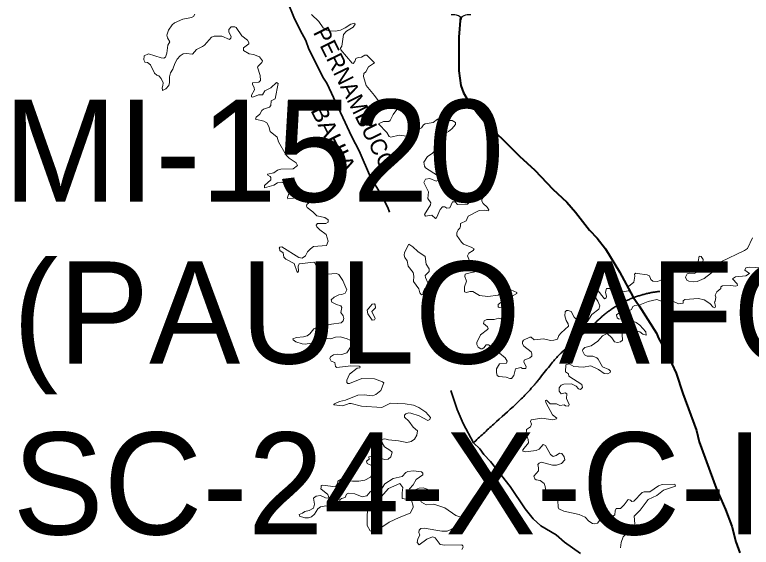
# Model space of a CAD drawing. Extents: x 553962 to 842807, y 8883888 to 9032388.
# Drawn here: x 578161 to 581768, y 8913255 to 8915863 of the extents above; entities that cross this region are included whole.
import ezdxf
from ezdxf.enums import TextEntityAlignment as Align

# ---------------------------------------------------------------- set-up
doc = ezdxf.new("R2010")
doc.units = 0
doc.header["$LTSCALE"] = 200
doc.linetypes.add('LONG_DASH_SHORT_DASH', pattern=[9.9, 6, -1.2, 1.5, -1.2])
doc.layers.add('6', color=7, linetype='Continuous', lineweight=13)

msp = doc.modelspace()

# ---------------------------------------------------------------- linework, layer by layer
at = {"layer": '6', "linetype": 'LONG_DASH_SHORT_DASH', "lineweight": 35}
for points in [[(579500.5, 8915918.8), (579528, 8915851.1), (579557.9, 8915787.1), (579585.9, 8915736.1), (579601.5, 8915694.6), (579673.2, 8915551.9), (579689.7, 8915526.8), (579811.6, 8915263.9), (579848.4, 8915195.6), (579902.4, 8915066.8), (579956.9, 8914978.6), (579987.7, 8914917.9), (579996, 8914895.7)], [(580296.8, 8914021.7), (580327.5, 8913929.6), (580356.8, 8913860.5), (580407, 8913765.4), (580438.5, 8913736.4), (580458.5, 8913709.2), (580491.3, 8913675.5), (580586.9, 8913551.8), (580660.3, 8913442.9), (580699.2, 8913393.6), (580737.3, 8913359.6), (580811.7, 8913316.2), (580854, 8913279.9), (580932.2, 8913223.8)]]:
    msp.add_lwpolyline(points, dxfattribs=at)
at = {"layer": '6'}
for points in [[(579042.6, 8915864.7), (579036.6, 8915854.1), (579026.5, 8915848.6), (578984, 8915840.1), (578942.8, 8915823.6), (578931.3, 8915812.9), (578913.5, 8915787.4), (578906.3, 8915762.8), (578908.8, 8915749.6), (578920.7, 8915730.2), (578910.1, 8915714.3), (578905.4, 8915673.6), (578899.8, 8915654.9), (578891.3, 8915650.6), (578877.8, 8915651.1), (578816.4, 8915671), (578794.2, 8915660.6)], [(579827, 8915819.2), (579826.3, 8915820.9), (579806.9, 8915817.1), (579778.4, 8915798), (579755.5, 8915787), (579732.5, 8915781.9), (579702, 8915783.2), (579689.3, 8915787), (579671.8, 8915797.6), (579650.6, 8915829.1), (579613.6, 8915863)], [(579921.2, 8915628.2), (579885.3, 8915664.2), (579876.2, 8915663.8), (579859.2, 8915655.3), (579842.2, 8915653.6), (579830.8, 8915648.5), (579826.8, 8915634.3), (579817.6, 8915624.4), (579813.3, 8915625.1), (579758.5, 8915690.5), (579756.4, 8915699.1), (579762.7, 8915707.9), (579770.8, 8915765.3), (579785.7, 8915781.9), (579817.5, 8915801), (579828.2, 8915816.6), (579827, 8915819.2)], [(578884.8, 8915493.7), (578885.1, 8915492.2), (578900.5, 8915499.9), (578915, 8915515.8), (578919.4, 8915530.8), (578919, 8915558.8), (578922.8, 8915577.5), (578935.5, 8915596.2), (578944.9, 8915624.3), (578956.3, 8915644.6), (578970.4, 8915660.8), (578985.6, 8915671), (579000.1, 8915672.7), (579030.7, 8915669.3), (579050.3, 8915692.7), (579080.5, 8915706.3), (579090.6, 8915713.9), (579124.6, 8915752.1), (579137.7, 8915756.8), (579175.2, 8915757.7), (579212.6, 8915741.2), (579219.7, 8915747), (579221, 8915756.1), (579209.6, 8915777.2), (579210, 8915789.9), (579221.2, 8915802.8), (579239.2, 8915804), (579245.7, 8915800.2), (579272.9, 8915759.8), (579300.9, 8915737.7), (579307.3, 8915727.1), (579306.8, 8915719.5), (579280.5, 8915699.9), (579281.8, 8915688), (579308.6, 8915671), (579330.7, 8915668), (579358.8, 8915655.6), (579373.5, 8915637), (579371.4, 8915628.1), (579351.5, 8915609.8), (579350.2, 8915605.2), (579362.9, 8915564.8), (579364.2, 8915540.6), (579356.9, 8915531.6), (579325, 8915529.4), (579324.7, 8915523.2), (579333.3, 8915505.4), (579334.9, 8915495.1), (579320.1, 8915467.9), (579320.5, 8915460.3), (579327.3, 8915458.6), (579355.3, 8915470.5), (579373.6, 8915470.5), (579385.1, 8915489.7), (579414.3, 8915505.3), (579442.3, 8915530.3), (579450.8, 8915526.1), (579436.8, 8915451.4), (579417.3, 8915441.1), (579414.3, 8915417.4), (579407.7, 8915410.3), (579379.6, 8915400.8), (579371.1, 8915394), (579361.2, 8915375.3), (579342.8, 8915360.6), (579340.4, 8915351.5), (579381.5, 8915341.8), (579394.8, 8915332.4), (579405.9, 8915314.9), (579411.8, 8915291.1), (579445.3, 8915262.8), (579445.3, 8915262.8), (579452.2, 8915240.7), (579490.9, 8915175.1), (579504.9, 8915159.9), (579538.8, 8915137.8), (579546.4, 8915124.3), (579524.3, 8915108.1), (579464, 8915106.8), (579448.3, 8915101.7), (579429.2, 8915089), (579398.2, 8915082.2), (579399.9, 8915077.5), (579411.4, 8915071.1), (579415.2, 8915065.2), (579415.2, 8915053.8), (579383.3, 8915026.2), (579384.2, 8915014.9)], [(578794.2, 8915660.6), (578793.2, 8915641.7), (578798.1, 8915631.8)], [(578798.1, 8915631.8), (578798.6, 8915630.9), (578810.7, 8915628.9), (578825.5, 8915617.1), (578845.1, 8915577.1), (578856.1, 8915567), (578865.9, 8915563), (578878.2, 8915550.3), (578887.1, 8915529.8), (578886.5, 8915516.3), (578882.2, 8915504.7), (578884.8, 8915493.7)], [(580319.7, 8915333.8), (580319.7, 8915334.1), (580303.4, 8915345.2), (580265, 8915344.8), (580242.4, 8915351.9), (580230.5, 8915351.1), (580209.3, 8915334.1), (580171.4, 8915328.2), (580163.5, 8915323.6), (580153.6, 8915308.2), (580123.4, 8915293.3), (580116.2, 8915278.5), (580104.8, 8915272.5), (580081.8, 8915268.7), (580043.5, 8915272.5), (580002, 8915263.6), (579994.3, 8915267), (579994.3, 8915267), (579982.4, 8915285.2), (579941.6, 8915328.6), (579966.2, 8915339.6), (579992.4, 8915339.6), (580000.2, 8915345.2), (580013.4, 8915374.5), (580036.8, 8915405.1), (580058.9, 8915413.2), (580063.1, 8915419.8), (580062.2, 8915424.6), (580045.2, 8915432.7), (580022.3, 8915423.4), (579998.1, 8915429.3), (579962.9, 8915419.5), (579949.7, 8915429.2), (579922.5, 8915467.5), (579881.7, 8915516.3), (579868.5, 8915560.6), (579869.8, 8915574.1), (579880.9, 8915582.8), (579893.2, 8915607.7), (579922.7, 8915626.6), (579921.2, 8915628.2)], [(580480.8, 8914902.8), (580482.1, 8914907.6), (580474.3, 8914920.3), (580454.4, 8914937.7), (580448, 8914950.4), (580448.9, 8914960.2), (580457.3, 8914969.6), (580462.4, 8914982.3), (580461.6, 8914992.9), (580454.3, 8914999.7), (580438.2, 8914993.8), (580417, 8914976.4), (580378.8, 8914935.2), (580328.7, 8914933.9), (580317.1, 8914946.6), (580305.5, 8914945.8), (580292, 8914916.9), (580276.5, 8914915.2), (580267, 8914921.1), (580255.9, 8914922.4), (580244.5, 8914909.3), (580225.8, 8914868.5), (580221.2, 8914864.7), (580202.9, 8914880.3), (580172.3, 8914875.7), (580167.2, 8914884.2), (580196.5, 8914930.9), (580198.2, 8914941.9), (580183.3, 8914963.2), (580188, 8914995), (580165.1, 8915040.5), (580171.9, 8915057.9), (580193.5, 8915060.9), (580224.5, 8915046.9), (580236.8, 8915052.4), (580238.5, 8915059.3), (580231.8, 8915074.9), (580173.1, 8915112.3), (580168, 8915121.3), (580164.7, 8915141.3), (580182.9, 8915168.8), (580205, 8915183.3), (580217.7, 8915195.6), (580223.7, 8915213), (580225.4, 8915235.1), (580231.8, 8915246.2), (580262.3, 8915278.4), (580284.9, 8915290), (580302.2, 8915303.9), (580318.7, 8915324.9), (580319.7, 8915333.8)], [(579384.2, 8915014.9), (579384.2, 8915014.7), (579429.2, 8915027.4), (579448, 8915038.8), (579465.7, 8915042.2), (579504.8, 8915030.8), (579515, 8915020.6), (579496.4, 8914968.3), (579498.8, 8914960.3), (579525.3, 8914964.9), (579586.4, 8914984), (579600.8, 8914979.4), (579609.8, 8914967.5), (579609.3, 8914948.3), (579591.5, 8914933.5), (579589.8, 8914925.9), (579593.2, 8914919.1), (579620.8, 8914897.8), (579640, 8914878.3), (579679.4, 8914870.2), (579695.2, 8914857.4), (579696, 8914847.2), (579684.5, 8914839.8), (579644.2, 8914839.6), (579637.8, 8914832.4), (579640.8, 8914823.8), (579655.7, 8914808.6), (579686.2, 8914786.1), (579696.4, 8914754.2), (579687.9, 8914732.1), (579624.7, 8914728.3), (579608.5, 8914716.8), (579594.5, 8914701.5), (579585.3, 8914682.6), (579567.7, 8914670.9), (579552.4, 8914673.1), (579469.6, 8914726.1), (579458.5, 8914724.6), (579456.6, 8914720.7), (579456.9, 8914719)], [(580684.2, 8914284.3), (580652.8, 8914268.5), (580647.3, 8914260.9), (580647.3, 8914251.2), (580654.9, 8914239.7), (580690.2, 8914211.6), (580693.6, 8914201.8), (580692.7, 8914190.4), (580684.2, 8914182.4), (580655.8, 8914171.7), (580654.5, 8914160.7), (580665.1, 8914139.9), (580664.2, 8914129.7), (580647.7, 8914130.1), (580639, 8914135.6), (580613.3, 8914128.8), (580604.8, 8914096.6), (580594.4, 8914082), (580584.8, 8914081.2), (580567.7, 8914087.2), (580531.3, 8914090.6), (580524.1, 8914096.1), (580520.2, 8914111), (580520.7, 8914127.9), (580534.8, 8914153.1), (580569.9, 8914156.4), (580573.3, 8914165.8), (580563.1, 8914183.2), (580535.5, 8914205.3), (580497.3, 8914226.1), (580488.8, 8914241.8), (580480.3, 8914246.1), (580468.9, 8914246.1), (580459, 8914231.2), (580450.6, 8914226.1), (580442.9, 8914225.7), (580430.5, 8914235.1), (580424.2, 8914246.9), (580424.2, 8914256.7), (580442.1, 8914295.3), (580476, 8914320.8), (580479.4, 8914326.4), (580476.9, 8914334.8), (580457.4, 8914350.6), (580459.1, 8914363.3), (580473.4, 8914370.5), (580509.2, 8914370.1), (580532.1, 8914376.9), (580556.4, 8914367.7), (580562.6, 8914368), (580572.5, 8914376.1), (580587.8, 8914415.1), (580600.1, 8914432.9), (580594.2, 8914444), (580588.1, 8914444.4), (580554.2, 8914431.3), (580533.4, 8914428.8), (580527.9, 8914432.2), (580527.9, 8914443.6), (580540.9, 8914453.7), (580619.1, 8914497.9), (580619.2, 8914502.6), (580590.8, 8914515), (580573.8, 8914515), (580573.8, 8914515), (580548.3, 8914504.4), (580528.2, 8914488.7), (580477.7, 8914483.1), (580436.9, 8914487.4), (580404.6, 8914507.3), (580389.5, 8914507.4), (580374, 8914502.7), (580364.3, 8914505.7), (580363, 8914529.7), (580373.2, 8914557.9), (580365.6, 8914580.8), (580367.3, 8914591.5), (580375.8, 8914596.1), (580421.7, 8914604.4), (580423.3, 8914611.9), (580401.7, 8914647.5), (580388.8, 8914657.5), (580378.8, 8914681.1), (580384.7, 8914695.1), (580406.8, 8914708.7), (580410.6, 8914715.5), (580396.2, 8914724.4), (580358.4, 8914738.5), (580348.2, 8914748.2), (580325.2, 8914781.9), (580326.1, 8914794.1), (580332, 8914809.3), (580340.1, 8914817.9), (580343.9, 8914827.7), (580343.5, 8914840), (580371.1, 8914854), (580380.9, 8914876.1), (580436.1, 8914903.3), (580461.9, 8914906.3), (580480.7, 8914902.3), (580480.8, 8914902.8)], [(581773.5, 8914769.9), (581749.7, 8914718.1), (581734.9, 8914707.9), (581618.5, 8914652.7), (581573.4, 8914598.2), (581537.3, 8914570.7), (581503.7, 8914556.7), (581482.9, 8914554.9), (581462.6, 8914557.9), (581453.2, 8914563.4), (581446, 8914577.4), (581454.5, 8914593.2), (581467.6, 8914597.8), (581490.6, 8914595.8), (581501.3, 8914601.3), (581518.3, 8914617.1), (581529.2, 8914637.8), (581531.8, 8914664.7), (581522.8, 8914678.6), (581513.2, 8914679.9)], [(579456.9, 8914719), (579459, 8914708.8), (579475.1, 8914696.4), (579479.3, 8914675.2), (579488.7, 8914665.4), (579529.9, 8914643.8), (579544.2, 8914601.2), (579547.1, 8914600.8), (579547.5, 8914601.5)], [(581513.2, 8914679.9), (581512.4, 8914680.1), (581508.8, 8914653.4), (581491.5, 8914637.8), (581474.5, 8914634.8), (581445.6, 8914641.2), (581429, 8914641.6), (581409.9, 8914629.7), (581374.2, 8914618.7), (581358.5, 8914604.2), (581361.8, 8914589.3), (581349.1, 8914573.2), (581309.4, 8914556.6), (581285.8, 8914557.9), (581276.9, 8914566), (581269.3, 8914583.8), (581258.7, 8914589.3), (581210.8, 8914595.6)], [(579547.5, 8914601.5), (579551.1, 8914607.2), (579548.6, 8914631), (579553.2, 8914643.3), (579626.4, 8914650.5), (579630.6, 8914648.3), (579647.1, 8914611.8), (579659.5, 8914600.8), (579690.1, 8914591.9), (579736, 8914595.7), (579747.8, 8914590.2), (579767.8, 8914560.4), (579786.9, 8914514.6), (579779.7, 8914499.3), (579763.1, 8914492.1), (579747.4, 8914490.3), (579724.5, 8914479.3), (579710.9, 8914466.1), (579714, 8914454.6), (579736.8, 8914443.2), (579757.2, 8914437.2), (579763.1, 8914429.6), (579758.1, 8914405), (579769.1, 8914387.9), (579772.9, 8914375.7), (579769.6, 8914363.8), (579760.2, 8914354.4), (579712.2, 8914347.2), (579635.7, 8914329.3), (579625.9, 8914324.2), (579606, 8914300.4), (579592.3, 8914290.3), (579575.4, 8914285.2), (579540.9, 8914281.3), (579523, 8914275.4), (579524, 8914271.2)], [(581589.2, 8914426.7), (581589.2, 8914426.7), (581592.1, 8914433.5), (581587.5, 8914456.3), (581590.9, 8914459), (581595.1, 8914478.7), (581591.3, 8914488.7), (581599.8, 8914505.7), (581618.9, 8914522.7), (581619.8, 8914530.7), (581626.5, 8914535.4), (581666.5, 8914537.1), (581692.6, 8914533.7), (581700, 8914536.3), (581699.6, 8914544.8), (581675.9, 8914568.6), (581691.2, 8914579.6), (581742.1, 8914584.7), (581759.5, 8914595.3), (581737, 8914612), (581742.1, 8914623.7), (581758.3, 8914625.9), (581816.2, 8914623.3)], [(581210.8, 8914595.6), (581203.1, 8914596.7), (581196.8, 8914592.8), (581198.2, 8914581.7), (581192.3, 8914553.7), (581166, 8914532.4), (581169.4, 8914513.3), (581166.1, 8914510.4), (581166.1, 8914510.4), (581115, 8914502.3), (581094.8, 8914509.4), (581074.2, 8914522.6), (581059.8, 8914522.2), (581054.7, 8914504.4), (581058.5, 8914483.4), (581056.8, 8914475.9), (581048.8, 8914471.7), (581012.2, 8914519.2), (580995.2, 8914531.1), (580987.1, 8914531.1), (580977, 8914519.7), (581017.4, 8914460.1), (581025.8, 8914437.2), (581020.7, 8914421.1), (580987.2, 8914394.8), (580965, 8914358.7), (580941.8, 8914352.7), (580927.2, 8914357.4), (580901.3, 8914382), (580885.6, 8914408.8), (580871.1, 8914413.9), (580862.7, 8914413.5), (580855.9, 8914407.9), (580854.2, 8914388.8), (580861.8, 8914365.9), (580872, 8914349.7), (580873.7, 8914337.8), (580837.6, 8914305.6), (580826.1, 8914291.5), (580818.4, 8914274.1), (580801.5, 8914268.6), (580784.5, 8914267.7), (580750.5, 8914275.8), (580704.7, 8914270.7), (580690.1, 8914283.4), (580684.2, 8914284.3)], [(581254, 8914292.7), (581252.1, 8914309), (581222.6, 8914342.9), (581204.2, 8914356.1), (581177.1, 8914367.1), (581117.1, 8914374), (581111.6, 8914378.7), (581107.8, 8914392.6), (581119.7, 8914401.7), (581171.2, 8914413.5), (581181.3, 8914419.4), (581188.5, 8914433), (581198.3, 8914438.9), (581223.1, 8914442), (581262.9, 8914458.9), (581305.3, 8914467.8), (581344.4, 8914453), (581380.1, 8914461.5), (581411.5, 8914447.1), (581411.5, 8914447.1), (581434.5, 8914450), (581435, 8914461), (581442.2, 8914467.8), (581510.2, 8914473.3), (581538.2, 8914467), (581564.6, 8914448.3), (581581.5, 8914430), (581589.2, 8914426.7)], [(580725.8, 8913628.3), (580726.7, 8913643.7), (580723.3, 8913659.7), (580728.5, 8913666.2), (580740.3, 8913670.8), (580794.7, 8913656.8), (580813.4, 8913656), (580838.5, 8913665.3), (580855, 8913683.3), (580851.9, 8913698.2), (580840.7, 8913713.2), (580828.6, 8913715.8), (580813.3, 8913704.4), (580798.6, 8913699.7), (580785.4, 8913709.5), (580760.4, 8913752.7), (580748.8, 8913757.4), (580748.8, 8913757.4), (580728.7, 8913735.3), (580715.3, 8913727.8), (580662.1, 8913722.7), (580649.9, 8913724.8), (580648.6, 8913731.3), (580677.4, 8913766.9), (580675.8, 8913782.8), (580666.3, 8913808.9), (580667.2, 8913831.8), (580687.6, 8913843.8), (580692.3, 8913857.8), (580687.6, 8913870.5), (580689.8, 8913878.1), (580742, 8913887.5), (580796.3, 8913879.4), (580814.6, 8913883.3), (580815, 8913886.7), (580794.2, 8913902.9), (580761.6, 8913963.1), (580760, 8913974.2), (580765.8, 8913975.4), (580783.7, 8913957.6), (580814.2, 8913956.7), (580830.4, 8913949.6), (580851.1, 8913952.1), (580857.6, 8913947.4), (580873.2, 8913945.7), (580876.2, 8913953.8), (580863.1, 8913983), (580864.4, 8914006.4), (580856.7, 8914011.5), (580836.3, 8914006.5), (580827.9, 8914019), (580827.4, 8914036.1), (580836.8, 8914048.5), (580849.9, 8914053.2), (580888.1, 8914054.5), (580910.9, 8914044.4), (580922.6, 8914030.2), (580932.3, 8914027.3), (580941.7, 8914037.1), (580938.6, 8914052), (580874.8, 8914092.1), (580873.3, 8914103.7), (580858.9, 8914113.8), (580859.3, 8914147.9), (580876.3, 8914152.6), (580898.7, 8914139.9), (580944.2, 8914136.5), (580982.5, 8914142.8), (581020.6, 8914125.5), (581047.5, 8914105.4), (581065.7, 8914103.8), (581077.6, 8914111), (581078.4, 8914117.4), (581070.4, 8914125.8), (581039, 8914138.6), (581019, 8914175.5), (581011.3, 8914183.2), (580992.7, 8914190.8), (580963.8, 8914190), (580951, 8914197.3), (580941.7, 8914216.9), (580942.6, 8914224), (580952.6, 8914232.4), (580983.3, 8914241.4), (581017.3, 8914264.8), (581039.8, 8914289.8), (581062.3, 8914302.1), (581084.4, 8914280.9), (581098.9, 8914260.1), (581112.5, 8914256.7), (581127.8, 8914260.9), (581136.7, 8914268.2), (581133.7, 8914323.3), (581146.8, 8914337), (581158.8, 8914337.4), (581171.1, 8914329.7), (581182.2, 8914317.9), (581222, 8914309.4), (581237.5, 8914298.2), (581254, 8914292.7), (581254, 8914292.7)], [(579524, 8914271.2), (579538, 8914260.5), (579568.6, 8914250.8), (579583.8, 8914249.9), (579622.1, 8914255.4), (579649.3, 8914274.9), (579649.3, 8914274.9), (579663.7, 8914279.6), (579709.5, 8914275.8), (579732.5, 8914283.9), (579755.6, 8914285.6), (579788.6, 8914276.2), (579803.5, 8914268.6), (579809.9, 8914261.2), (579809, 8914240.1), (579786.8, 8914207.3), (579763.1, 8914198.1), (579739.3, 8914199.8), (579722.4, 8914196.8), (579707.1, 8914187.5), (579704.1, 8914179.8), (579710.1, 8914166.6), (579728.3, 8914159.3), (579731.7, 8914140.3), (579737.7, 8914134.8), (579806.4, 8914143.7), (579847.1, 8914142.4), (579852.8, 8914138.1), (579850.7, 8914132.7), (579837.9, 8914131.8), (579800.6, 8914102.6), (579787.4, 8914073.1), (579786.6, 8914060.8), (579792, 8914057), (579799.7, 8914057), (579860.9, 8914081.2), (579922, 8914079.1), (579962.7, 8914065.2), (579968.3, 8914059.6), (579953.5, 8914022.2), (579928.5, 8914002.2), (579912.6, 8913997.1), (579871.9, 8914000.5), (579841.4, 8913998.8), (579780.1, 8913975.4), (579750.5, 8913969.1), (579726.7, 8913957.8), (579723.8, 8913953.4)], [(579723.8, 8913953.4), (579722.9, 8913952), (579767.4, 8913947.8), (579798, 8913958), (579808.2, 8913958), (579859.2, 8913945.7), (579959.3, 8913938.5), (580001.1, 8913961), (580072.5, 8913956.7), (580113.2, 8913950.4), (580139.4, 8913939), (580173.6, 8913916), (580196.5, 8913890), (580194.3, 8913879.9), (580184.6, 8913876), (580141.3, 8913898.1), (580100.9, 8913912), (580090.3, 8913912.6), (580075.4, 8913907.4), (580069.1, 8913901.9), (580070.3, 8913892.2), (580091.6, 8913873), (580111.5, 8913843.3), (580133.2, 8913824.6), (580130.7, 8913804.3), (580118.3, 8913784.7), (580102.2, 8913771.9), (580081.8, 8913767.3), (580041, 8913776.2), (579990.5, 8913780.4), (579973.4, 8913785.5), (579957.3, 8913781.7), (579960.3, 8913766.8), (579972.2, 8913746.4), (579998.5, 8913730.7), (580008.7, 8913721), (580002.3, 8913696.8), (579989.2, 8913686.2), (579973.9, 8913684), (579912.7, 8913701), (579895.3, 8913698.4), (579896.1, 8913686.5), (579883.8, 8913676.2), (579887.2, 8913664.9), (579919.9, 8913650.4), (579916.5, 8913614.7), (579903.8, 8913597.3), (579876.2, 8913583.3), (579845.6, 8913578.2), (579815, 8913578.6), (579759, 8913588), (579742.8, 8913578.2), (579741.9, 8913564.6), (579731.7, 8913551.5), (579669.1, 8913559.1), (579662.3, 8913556.7), (579661.5, 8913549.8)], [(579556.2, 8913406.6), (579582.1, 8913398.9), (579599.2, 8913399.3), (579614.4, 8913403.6), (579628.9, 8913417.2), (579645.1, 8913442.3), (579658.6, 8913453.3), (579684.2, 8913458), (579739, 8913454.6), (579749.5, 8913465.6), (579753.4, 8913487.3), (579760.6, 8913493.2), (579778.4, 8913498.3), (579784.8, 8913514.8), (579795.4, 8913520.4), (579826.9, 8913516.2), (579861.7, 8913502.2), (579885.9, 8913506.4), (579901.7, 8913526.4), (579910.1, 8913531.9), (579928.3, 8913534), (579947.4, 8913531.9), (579953.8, 8913534.4), (579972.6, 8913565.4), (580014.7, 8913592.2), (580058.4, 8913600.7), (580076.3, 8913620.3), (580085.2, 8913625.4), (580113.2, 8913628.3), (580153.6, 8913624.5), (580159.5, 8913617.3), (580159.5, 8913609.3), (580127.2, 8913586.7), (580112.8, 8913561.2), (580093.7, 8913540.8), (580100.9, 8913528.1), (580142.1, 8913543.4), (580160.8, 8913546.3), (580203.3, 8913531.9), (580200.7, 8913520.8), (580160.8, 8913508.5), (580145.1, 8913497.9), (580145.1, 8913490.7), (580153.2, 8913475.8), (580176.1, 8913461.8), (580214, 8913465.6), (580267, 8913448.2), (580321.4, 8913410.4), (580368.1, 8913394.7), (580386.8, 8913382.7), (580386.8, 8913376.4), (580328.2, 8913361.9), (580297.7, 8913341.2), (580278.9, 8913333.9), (580252.6, 8913333.5), (580166.7, 8913347.9), (580150.2, 8913346.2), (580141.3, 8913339), (580139.9, 8913327.1), (580145.1, 8913314.4), (580134.9, 8913296.1), (580131.1, 8913277.9), (580141.2, 8913266.8), (580179.5, 8913294.8), (580207.5, 8913305.4), (580219.8, 8913300.3), (580245, 8913268.5), (580267, 8913265.1), (580349.8, 8913266.3), (580354.9, 8913262.5), (580357.1, 8913255.3), (580350.3, 8913243.9)], [(581395.5, 8913558.8), (581393.4, 8913564), (581331.8, 8913562.5), (581313.7, 8913554.8), (581271.7, 8913526.4), (581243.6, 8913526.8), (581233.1, 8913523.4), (581192.3, 8913479.7), (581183.8, 8913479.2), (581177.3, 8913484.8), (581165.2, 8913488.1), (581145.2, 8913462.7), (581126.9, 8913445.2), (581106.9, 8913444.3), (581101, 8913433.8), (581099.3, 8913413), (581093, 8913408.3), (581068.2, 8913410.4), (581049.5, 8913408.2), (581037.3, 8913402.3), (581015.1, 8913373), (581000.3, 8913368.8), (580991, 8913370.5), (580972.7, 8913381.9), (580954.8, 8913402.3), (580924.7, 8913415.9), (580850, 8913430.8), (580826.2, 8913443.5), (580821.9, 8913451.7), (580821.4, 8913483.8), (580806.2, 8913497.9), (580773.4, 8913511.1), (580762, 8913528.9), (580759.4, 8913551.8), (580753.9, 8913567.6), (580733.6, 8913581.2), (580714.8, 8913585.4), (580708, 8913590.5), (580703.8, 8913603.3), (580725.8, 8913628.3)], [(579661.5, 8913549.8), (579660.3, 8913540.8), (579694.1, 8913512.8), (579699.4, 8913498.4), (579698.1, 8913494.5), (579682.9, 8913497.1), (579682.9, 8913497.1), (579657.7, 8913507.7), (579636.5, 8913504.2), (579624.7, 8913494.5), (579628.9, 8913466.2), (579624.2, 8913447), (579602.7, 8913435.1), (579580.9, 8913429.9), (579570.2, 8913422), (579553, 8913415.7), (579555.4, 8913408.9), (579556.2, 8913406.6)], [(581127.7, 8913252.7), (581131.6, 8913278.4), (581140.4, 8913305.3), (581149.5, 8913313.9), (581174.5, 8913317.8), (581189.4, 8913334.3), (581198.3, 8913370), (581194.5, 8913407.4), (581223.3, 8913436.7), (581262.9, 8913488.6), (581306.2, 8913508.1), (581338.1, 8913534.9), (581397.5, 8913553.8), (581395.5, 8913558.8)]]:
    msp.add_lwpolyline(points, dxfattribs=at)
at = {"layer": '6', "lineweight": 40}
msp.add_lwpolyline([(580343.7, 8915853.7), (580336.1, 8915753.4), (580336.5, 8915587.3), (580346.4, 8915516.3), (580359, 8915480.1), (580374.6, 8915452.4), (580426, 8915381.5), (580483.5, 8915313.2), (580544.8, 8915258.9), (580632.4, 8915170.4), (580707.5, 8915102.2), (580796.1, 8915008), (580864.8, 8914944.9), (580908, 8914896.5), (580975.6, 8914807.3), (581014.1, 8914768.8), (581054.2, 8914715.7), (581122.1, 8914603.3), (581190, 8914478.8), (581219.6, 8914436.9), (581303.4, 8914303.8), (581314.5, 8914278.2), (581358.6, 8914198.6), (581401, 8914107.8), (581433.4, 8914007.5), (581500, 8913826), (581512.1, 8913770.6), (581596.8, 8913544.9), (581641.8, 8913440.2), (581672.3, 8913357.5), (581692.8, 8913282), (581711.4, 8913227.6)], dxfattribs=at)
at = {"layer": '6'}
for points in [[(580113.2, 8914556.3), (580115.8, 8914581.7), (580111.5, 8914600.4), (580088.1, 8914631.1), (580083.1, 8914657.3), (580071.6, 8914673.5), (580067.3, 8914685.3), (580069.2, 8914698.4), (580090.8, 8914738.9), (580110.2, 8914726.2), (580134.9, 8914702.8), (580171.4, 8914679), (580175.2, 8914640.4), (580190.5, 8914618.6), (580189.7, 8914605), (580171.4, 8914585.1), (580171.9, 8914575.8), (580183.3, 8914550.3), (580184.2, 8914532.8), (580168.4, 8914518.3), (580162.9, 8914508.6), (580160, 8914492.1), (580152.2, 8914491.3), (580145.5, 8914501), (580140, 8914519.7)], [(579909.3, 8914408.7), (579925.4, 8914374.8), (579922.9, 8914368.4), (579911, 8914367.2), (579889.8, 8914398.1), (579886.8, 8914416), (579911.3, 8914444.8), (579923.3, 8914447.4), (579926.7, 8914442.4), (579927.6, 8914428)], [(579890.8, 8913465), (579889, 8913442.7), (579887.1, 8913398.1), (579887.1, 8913360.9), (579902, 8913334.9), (579928, 8913331.2), (579994.8, 8913377.7), (580043.1, 8913399.9), (580097, 8913422.2), (580111.8, 8913450.1), (580111.8, 8913455.7), (580104.4, 8913485.4), (580098.8, 8913487.3), (580058, 8913492.8), (580058, 8913520.7), (580061.7, 8913546.7), (580046.8, 8913567.1), (579991.1, 8913543), (579955.8, 8913502.1), (579937.3, 8913479.8), (579892.7, 8913466.8)]]:
    msp.add_lwpolyline(points, close=True, dxfattribs=at)
at = {"layer": '6', "lineweight": 25}
for centre, radius, start, end in [((580298.8, 8915744.6), 118, 72.8937, 89.9006), ((580327.9, 8915839.3), 18.9, 357.6934, 72.9296), ((580365.7, 8915839.3), 18.9, 107.0704, 182.3065), ((580394.8, 8915744.6), 118, 90.0994, 107.1063)]:
    msp.add_arc(centre, radius, start, end, dxfattribs=at)
at = {"layer": '6', "linetype": 'LONG_DASH_SHORT_DASH', "lineweight": 35}
msp.add_spline([(580405.8, 8913765.1), (580507.1, 8913857.9), (580714.6, 8914060.4), (580822.6, 8914192), (580952.6, 8914306.7), (581077.4, 8914416.4), (581210.8, 8914483.9), (581355.9, 8914509.2), (581407.7, 8914506.8)], degree=3, dxfattribs=at)

# ---------------------------------------------------------------- texts
at = {"layer": '6'}
msp.add_text('PERNAMBUCO', height=80, rotation=296.367, dxfattribs=at).set_placement((579791, 8915433.4), align=Align.CENTER)
for s, p in [('MI-1520', (578105.8, 8914946.5)), ('(PAULO AFONSO)', (578150.5, 8914154.4)), ('SC-24-X-C-II', (578150.5, 8913317.3))]:
    msp.add_text(s, height=500, dxfattribs=at).set_placement(p)
at = {"layer": '6', "width": 1.1}
msp.add_text('BAHIA', height=80, rotation=296.367, dxfattribs=at).set_placement((579686.1, 8915236.7), align=Align.CENTER)

doc.saveas('drawing.dxf')
